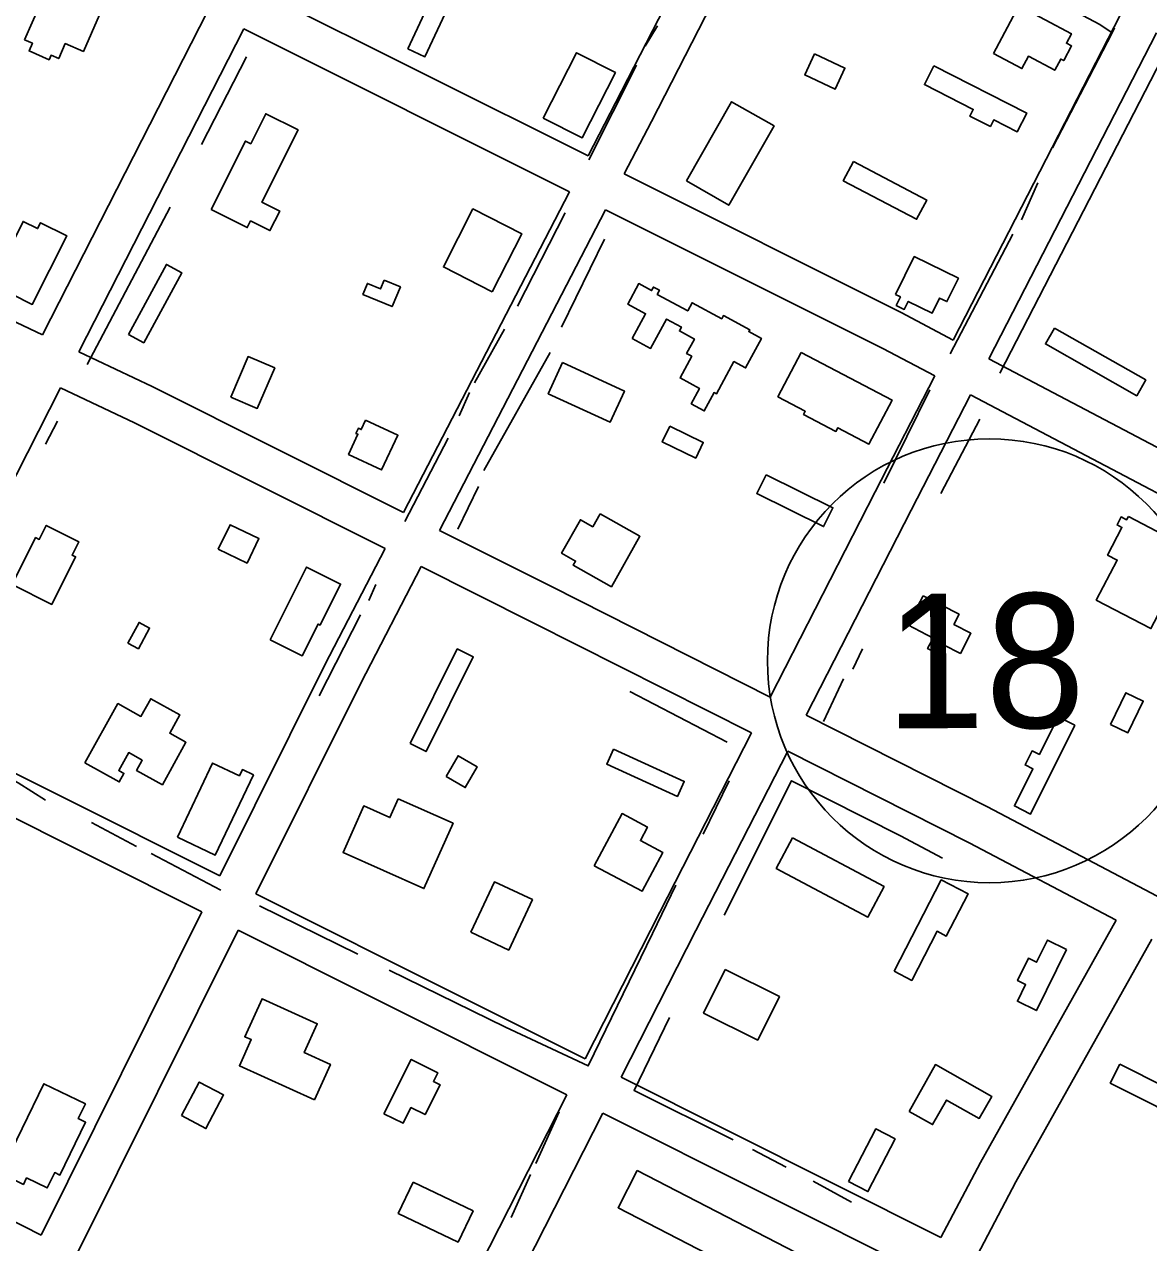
# Model space of a CAD drawing. Extents: x 3361039 to 3398939, y 576572 to 602007.
# Drawn here: x 3387231 to 3388067, y 583198 to 584104 of the extents above; entities that cross this region are included whole.
import ezdxf

# ---------------------------------------------------------------- set-up
doc = ezdxf.new("R2010")
doc.units = 0
for name, color, linetype in [('V-BLDG-OTLN', 7, 'Continuous'), ('V-RIVR-EDGE', 7, 'Continuous'), ('V-ROAD-CNTR', 7, 'Continuous'), ('V-ROAD-IDEN', 7, 'Continuous'), ('V-TOPO-SHOR', 7, 'Continuous')]:
    doc.layers.add(name, color=color, linetype=linetype)

msp = doc.modelspace()

# ---------------------------------------------------------------- linework, layer by layer
at = {"layer": 'V-BLDG-OTLN'}
for points in [[(3387516.45, 584085.87), (3387550.26, 584158.37), (3387562.95, 584152.45), (3387529.14, 584079.95)], [(3387231.64, 584092.54), (3387248.69, 584131.41), (3387251.84, 584130.03), (3387253.5, 584133.81), (3387273.62, 584124.98), (3387270.73, 584118.38), (3387287.23, 584111.15), (3387275.29, 584083.94), (3387261.87, 584089.83), (3387256.98, 584078.69), (3387251.29, 584081.18), (3387249.82, 584077.82), (3387234.97, 584084.34), (3387237.45, 584090)], [(3387951.77, 584082.47), (3387970.69, 584117.98), (3388009.76, 584097.16), (3388005.98, 584090.08), (3388009.77, 584088.07), (3388003.95, 584077.15), (3388001.78, 584078.3), (3387997.34, 584069.97), (3387977.75, 584080.41), (3387972.86, 584071.23)], [(3387617.09, 584034.41), (3387641.85, 584082.95), (3387670.77, 584068.2), (3387646, 584019.66)], [(3387818.69, 584082.06), (3387841.41, 584071.55), (3387834.21, 584055.98), (3387811.49, 584066.5)], [(3387907.41, 584073.15), (3387976.56, 584038.18), (3387969.5, 584024.22), (3387951.95, 584033.1), (3387949.45, 584028.16), (3387934.16, 584035.89), (3387936.7, 584040.91), (3387900.39, 584059.27)], [(3387723.49, 583987.64), (3387757.17, 584046.57), (3387788.68, 584028.56), (3387755.01, 583969.63)], [(3387370.3, 583966.43), (3387395.8, 584017.35), (3387399.75, 584015.37), (3387410.91, 584037.66), (3387434.84, 584025.67), (3387407.91, 583971.9), (3387421.24, 583965.22), (3387413.99, 583950.75), (3387399.57, 583957.97), (3387397.08, 583953.01)], [(3387847.67, 584002.11), (3387902.12, 583973.48), (3387894.59, 583959.15), (3387840.13, 583987.79)], [(3387579.14, 583905.31), (3387542.91, 583923.76), (3387564.88, 583966.9), (3387601.11, 583948.44)], [(3387207.21, 583910.95), (3387230.53, 583957.6), (3387241.29, 583952.22), (3387243.5, 583956.64), (3387262.9, 583946.95), (3387237.37, 583895.87)], [(3387308.91, 583873.5), (3387337.04, 583925.58), (3387348.38, 583919.46), (3387320.24, 583867.38)], [(3387879.04, 583903.26), (3387892.9, 583931.44), (3387925.72, 583915.31), (3387917.19, 583897.94), (3387911.76, 583900.6), (3387906.26, 583889.42), (3387888.46, 583898.16), (3387885.49, 583892.13), (3387879.46, 583895.09), (3387882.61, 583901.51)], [(3387498.89, 583913.95), (3387510.96, 583908.9), (3387504.81, 583894.22), (3387483.06, 583903.32), (3387486.48, 583911.49), (3387496.17, 583907.44)], [(3387683.31, 583870.47), (3387693.25, 583888.94), (3387679.9, 583896.12), (3387688.11, 583911.36), (3387697.67, 583906.22), (3387699.06, 583908.8), (3387703.51, 583906.4), (3387701.86, 583903.33), (3387724.57, 583891.1), (3387727.8, 583897.08), (3387749.84, 583885.21), (3387751.08, 583887.53), (3387770.58, 583877.03), (3387769.84, 583875.66), (3387779.33, 583870.55), (3387767.58, 583848.72), (3387758.85, 583853.42), (3387745.89, 583829.35), (3387744.13, 583830.3), (3387736.84, 583816.76), (3387727.09, 583822.01), (3387733.24, 583833.42), (3387718.84, 583841.18), (3387727.56, 583857.37), (3387723.71, 583859.45), (3387729.47, 583870.14), (3387718.34, 583876.13), (3387719.88, 583878.99), (3387708.75, 583884.99), (3387696.97, 583863.11)], [(3387997.09, 583878.27), (3388065.01, 583839.75), (3388058.33, 583827.97), (3387990.41, 583866.5)], [(3387808.88, 583860.17), (3387876.35, 583824.74), (3387859.2, 583792.06), (3387836.13, 583804.17), (3387834.71, 583801.47), (3387810.65, 583814.09), (3387811.92, 583816.5), (3387791.56, 583827.19)], [(3387384.85, 583827.04), (3387397.77, 583857.14), (3387417.53, 583848.66), (3387404.61, 583818.56)], [(3387631.48, 583852.66), (3387677.44, 583831.5), (3387666.77, 583808.33), (3387620.82, 583829.52)], [(3387485.12, 583809.85), (3387509.05, 583798.66), (3387496.97, 583772.83), (3387472.38, 583784.33), (3387479.4, 583799.33), (3387477.94, 583800.01), (3387479.7, 583803.78), (3387481.82, 583802.79)], [(3387711.14, 583805.24), (3387736.09, 583793.29), (3387730.54, 583781.69), (3387705.6, 583793.66)], [(3387782.73, 583769.27), (3387832.47, 583744.73), (3387825.54, 583730.69), (3387775.81, 583755.22)], [(3387659.39, 583740.28), (3387688.97, 583723.56), (3387667.74, 583686), (3387639.41, 583702.01), (3387641.17, 583705.11), (3387630.77, 583710.99), (3387644.79, 583735.78), (3387653.93, 583730.62)], [(3388052.07, 583738.24), (3388099.42, 583713.48), (3388068.8, 583654.9), (3388028.21, 583676.12), (3388043.72, 583705.8), (3388036.53, 583709.56), (3388047.25, 583730.07), (3388043.6, 583731.98), (3388046.68, 583737.88), (3388050.77, 583735.75)], [(3387222.31, 583687.53), (3387239.8, 583722.58), (3387242.56, 583721.2), (3387247.72, 583731.54), (3387271.91, 583719.47), (3387266.93, 583709.5), (3387269.5, 583708.22), (3387251.82, 583672.8)], [(3387375.62, 583713.84), (3387384.37, 583732.08), (3387405.75, 583721.82), (3387396.99, 583703.58)], [(3387414.22, 583646.57), (3387441.18, 583700.57), (3387466.45, 583687.95), (3387451.24, 583657.48), (3387449.75, 583658.23), (3387438, 583634.69)], [(3387899.41, 583679.32), (3387926.17, 583665.48), (3387922.31, 583658.03), (3387935.01, 583651.46), (3387927.2, 583636.37), (3387914.68, 583642.85), (3387911.04, 583635.8), (3387902.86, 583640.03), (3387906.91, 583647.85), (3387888.16, 583657.56)], [(3387308.39, 583644.1), (3387316.72, 583659.52), (3387324.55, 583655.29), (3387316.22, 583639.88)], [(3387518.21, 583569.37), (3387553.25, 583639.77), (3387565.1, 583633.87), (3387530.05, 583563.48)], [(3388038.82, 583583.68), (3388050.19, 583607.23), (3388063.06, 583601.02), (3388051.67, 583577.48)], [(3387276.44, 583555.12), (3387300.93, 583599.15), (3387318.09, 583589.61), (3387325.38, 583602.72), (3387347.12, 583590.63), (3387339.57, 583577.06), (3387351.59, 583570.38), (3387334.01, 583538.79), (3387314.88, 583549.43), (3387319.11, 583557.02), (3387309.01, 583562.63), (3387301.63, 583549.35), (3387305.46, 583547.21), (3387301.97, 583540.93)], [(3388012.34, 583583.03), (3387979.41, 583516.96), (3387967.32, 583522.99), (3387981.08, 583550.59), (3387975.28, 583553.48), (3387980.51, 583563.98), (3387985.9, 583561.29), (3387999.85, 583589.26)], [(3387669.39, 583565.17), (3387721.9, 583541.26), (3387716.83, 583530.14), (3387664.32, 583554.04)], [(3387345.15, 583499.69), (3387371.41, 583554.89), (3387391.31, 583545.42), (3387393.49, 583549.99), (3387401.65, 583546.1), (3387373.21, 583486.34)], [(3387544.96, 583545), (3387553.85, 583560.27), (3387568.07, 583551.99), (3387559.18, 583536.72)], [(3387509.32, 583528.3), (3387550.1, 583510.09), (3387528.47, 583461.63), (3387468.34, 583488.47), (3387483.76, 583523.01), (3387503.1, 583514.38)], [(3387655.07, 583478.43), (3387675.73, 583517.32), (3387694.6, 583507.29), (3387689.29, 583497.3), (3387705.98, 583488.44), (3387690.61, 583459.54)], [(3387802.36, 583499.29), (3387870.47, 583463.03), (3387858.39, 583440.34), (3387790.28, 583476.61)], [(3387563.35, 583429.08), (3387580.89, 583466.55), (3387609.08, 583453.35), (3387591.53, 583415.89)], [(3387877.91, 583400.07), (3387912.93, 583467.98), (3387932.91, 583457.68), (3387916.73, 583426.32), (3387909.91, 583429.84), (3387891.06, 583393.29)], [(3388006.12, 583416.36), (3387983.74, 583370.87), (3387969.55, 583377.85), (3387975.65, 583390.26), (3387969.65, 583393.21), (3387977.8, 583409.78), (3387983.86, 583406.8), (3387991.98, 583423.32)], [(3387752.35, 583401.33), (3387792.7, 583381.27), (3387776.6, 583348.89), (3387736.26, 583368.96)], [(3387447, 583304.6), (3387391.32, 583329.82), (3387400.13, 583349.27), (3387395.32, 583351.45), (3387408.1, 583379.66), (3387449.14, 583361.08), (3387439.46, 583339.71), (3387458.91, 583330.9)], [(3387498.7, 583294.23), (3387518.96, 583334.57), (3387538.71, 583324.66), (3387535.46, 583318.19), (3387540.44, 583315.69), (3387529.32, 583293.55), (3387518.82, 583298.82), (3387512.91, 583287.09)], [(3387889.07, 583295.9), (3387908.65, 583330.67), (3387950.44, 583307.12), (3387941.19, 583290.68), (3387916.87, 583304.39), (3387906.54, 583286.06)], [(3388045.6, 583330.95), (3388114.14, 583296.54), (3388107.13, 583282.57), (3388038.59, 583316.98)], [(3387213.64, 583249.91), (3387245.96, 583316.46), (3387276.82, 583301.48), (3387271.5, 583290.53), (3387276.96, 583287.88), (3387257.88, 583248.58), (3387253.98, 583250.48), (3387248.4, 583238.99), (3387233.06, 583246.44), (3387230.71, 583241.61)], [(3387348.26, 583292.78), (3387361.47, 583317.72), (3387379.56, 583308.14), (3387366.34, 583283.2)], [(3387844.07, 583243.81), (3387864.32, 583282.91), (3387878.7, 583275.46), (3387858.45, 583236.36)], [(3387686.99, 583251.95), (3387864.43, 583160.28), (3387850.14, 583132.63), (3387672.7, 583224.29)], [(3387520.53, 583243.33), (3387565, 583221.99), (3387553.83, 583198.73), (3387509.37, 583220.08)]]:
    msp.add_lwpolyline(points, close=True, dxfattribs=at)
at = {"layer": 'V-RIVR-EDGE'}
msp.add_spline([(3387368.61, 585771.04), (3387388.99, 585767.6), (3387407.26, 585766.09), (3387418.22, 585761.68), (3387425.51, 585756.54), (3387441.59, 585752.85), (3387452.55, 585751.36), (3387462.06, 585753.9), (3387477.43, 585758.24), (3387482.91, 585759.33), (3387491.69, 585759.31), (3387502.28, 585758.18), (3387510.32, 585756.34), (3387521.64, 585753.02), (3387530.05, 585752.27), (3387538.46, 585752.24), (3387549.79, 585752.22), (3387558.94, 585755.48), (3387571.37, 585756.92), (3387583.43, 585757.25), (3387598.42, 585756.12), (3387629.84, 585749.46), (3387659.8, 585743.54), (3387703.28, 585736.85), (3387727.4, 585734.23), (3387739.1, 585733.47), (3387750.8, 585734.17), (3387753.72, 585731.61), (3387763.2, 585723.91), (3387774.52, 585720.59), (3387790.61, 585719.82), (3387800.12, 585721.62), (3387814, 585720.13), (3387824.6, 585720.1), (3387847.25, 585714.2), (3387884.16, 585709.35), (3387930.2, 585702.66), (3387980.65, 585701.07), (3388035.1, 585696.55), (3388076.04, 585694.62), (3388096.87, 585693.84), (3388120.26, 585690.49), (3388145.1, 585685.31), (3388171.78, 585682.32), (3388198.82, 585676.77), (3388222.56, 585669.4), (3388245.57, 585660.57), (3388260.91, 585655.42), (3388279.55, 585655.37), (3388291.26, 585658.26), (3388298.95, 585663.73), (3388299.32, 585666.29), (3388298.96, 585670.67), (3388290.56, 585674.35), (3388291.67, 585677.27), (3388293.86, 585678.36), (3388303, 585677.61), (3388318.72, 585676.47), (3388334.06, 585672.78), (3388354.14, 585663.59), (3388357.06, 585659.93), (3388363.27, 585658.09), (3388368.39, 585658.07), (3388370.95, 585660.99), (3388375.34, 585662.08), (3388379, 585661.34), (3388383.01, 585659.13), (3388383.73, 585654.38), (3388384.08, 585649.26), (3388389.93, 585647.42), (3388406, 585642.26), (3388468.86, 585637.72), (3388491.52, 585635.84), (3388534.64, 585628.42), (3388578.12, 585619.17), (3388610.64, 585613.61), (3388635.85, 585612.08), (3388727.94, 585599.43), (3388768.5, 585591.65), (3388822.57, 585580.92), (3388864.95, 585570.58), (3388906.6, 585562.8), (3388924.14, 585559.46), (3388938.77, 585561.99), (3388961.44, 585563.39), (3388974.22, 585560.07), (3389007.47, 585553.41), (3389018.81, 585554.48), (3389027.22, 585555.92), (3389037.09, 585555.89), (3389051.7, 585553.67), (3389061.21, 585553.28), (3389081.31, 585552.13), (3389098.12, 585550.99), (3389120.42, 585548.74), (3389143.44, 585546.49), (3389160.24, 585542.06), (3389200.8, 585534.65), (3389222.35, 585525.1), (3389247.19, 585519.19), (3389280.43, 585509.6), (3389307.45, 585497.83), (3389334.48, 585487.17), (3389349.45, 585483.11), (3389361.52, 585483.08), (3389382.71, 585479.01), (3389396.96, 585476.78), (3389416.68, 585468.69), (3389441.88, 585458.39), (3389464.89, 585451.39), (3389479.5, 585449.16), (3389506.18, 585446.17), (3389533.23, 585447.2), (3389558.45, 585444.21), (3389577.81, 585437.95), (3389603.38, 585431.3), (3389618.72, 585425.05), (3389639.16, 585415.13), (3389657.8, 585410.33), (3389693.24, 585404.76), (3389768.86, 585383.01), (3389806.48, 585373.05), (3389854.34, 585362.33), (3389881.75, 585358.6), (3389913.91, 585354.5), (3389953.74, 585349.29), (3390008.19, 585341.84), (3390037.78, 585336.28), (3390074.32, 585327.79), (3390128.02, 585312.67), (3390164.54, 585301.61), (3390200.7, 585289.82), (3390292.74, 585255.6), (3390327.06, 585241.26), (3390360.67, 585231.67), (3390404.51, 585220.96), (3390454.94, 585214.26), (3390483.08, 585210.53), (3390491.85, 585209.41), (3390494.4, 585207.21), (3390501.33, 585200.98), (3390507.91, 585200.6), (3390527.27, 585196.17), (3390545.91, 585195.02), (3390557.61, 585194.26), (3390574.41, 585189.83), (3390605.46, 585179.52), (3390698.6, 585148.22), (3390763.25, 585126.86), (3390811.09, 585111.02), (3390852.37, 585097.76), (3390900.95, 585081.56), (3390948.06, 585063.53), (3390993.71, 585048.43), (3391036.81, 585031.87), (3391070.77, 585020.09), (3391140.54, 584997.62), (3391201.53, 584974.07), (3391247.54, 584957.51), (3391310.73, 584933.59), (3391362.22, 584914.82), (3391400.57, 584900.1), (3391441.84, 584885.75), (3391505.38, 584861.1), (3391563.46, 584841.95), (3391658.78, 584807.35), (3391712.83, 584786.01), (3391758.84, 584767.26), (3391796.08, 584749.62), (3391880.45, 584718.34), (3391926.83, 584701.41), (3391969.2, 584685.22), (3392003.88, 584666.85), (3392040.03, 584650.32), (3392077.64, 584635.97), (3392135.71, 584613.16), (3392164.91, 584598.1), (3392195.95, 584583.77), (3392224.82, 584578.21), (3392263.54, 584567.88), (3392290.57, 584559.77), (3392322.7, 584546.53), (3392396.46, 584512.72), (3392439.92, 584496.16), (3392471.69, 584484.75), (3392502.01, 584473.34), (3392510.77, 584467.47), (3392535.24, 584458.27), (3392606.09, 584432.88), (3392632.38, 584421.48), (3392666.71, 584406.77), (3392715.64, 584386.91), (3392777.36, 584364.83), (3392827.04, 584348.25), (3392863.56, 584335.37), (3392897.89, 584321.76), (3392928.56, 584307.79), (3392965.45, 584294.91), (3393010.01, 584279.08), (3393054.56, 584263.25), (3393092.54, 584248.53), (3393195.16, 584206.61), (3393234.23, 584187.87), (3393264.53, 584173.54), (3393294.11, 584162.13), (3393336.85, 584147.4), (3393374.47, 584136.34), (3393402.23, 584127.5), (3393414.27, 584119.8), (3393435.45, 584109.14), (3393459.18, 584098.12), (3393478.9, 584087.47), (3393513.6, 584076.42), (3393541.72, 584067.21), (3393588.1, 584047.35), (3393643.25, 584028.94), (3393668.44, 584018.28), (3393699.85, 584005.04), (3393737.1, 583991.79), (3393781.66, 583975.96), (3393884.66, 583943.17), (3393927.03, 583928.81), (3393981.08, 583908.2), (3394043.9, 583885.38), (3394095.77, 583868.08), (3394154.93, 583847.09), (3394200.22, 583830.53), (3394246.97, 583816.16), (3394293, 583801.42), (3394349.61, 583781.18), (3394409.13, 583754.71), (3394451.84, 583730.48), (3394470.45, 583720.2), (3394481.77, 583715.42), (3394494.2, 583713.56), (3394502.59, 583708.06), (3394507.32, 583700.37), (3394511.34, 583697.8), (3394522.66, 583692.29), (3394557.34, 583675.75), (3394600.44, 583659.93), (3394658.14, 583638.95), (3394704.53, 583623.48), (3394760.42, 583607.62), (3394823.98, 583588.82), (3394867.8, 583570.8), (3394925.86, 583546.9), (3394972.24, 583528.87), (3394995.62, 583520.04), (3395064.67, 583504.15), (3395088.42, 583499.34), (3395120.2, 583491.59), (3395149.05, 583480.55), (3395173.17, 583476.83), (3395201.3, 583471.28), (3395236.37, 583459.86), (3395256.82, 583451.77), (3395280.93, 583445.5), (3395300.3, 583445.08), (3395316.74, 583440.65), (3395324.4, 583433.32), (3395335.35, 583425.99), (3395353.6, 583417.9), (3395398.9, 583403.9), (3395426.3, 583397.25), (3395442, 583391), (3395455.87, 583383.28), (3395475.96, 583377.75), (3395495.68, 583369.3), (3395511.03, 583368.16), (3395530.4, 583365.92), (3395550.49, 583361.85), (3395654.61, 583334.91), (3395704.66, 583322.35), (3395743.73, 583306.9), (3395765.27, 583295.52), (3395788.28, 583286.32), (3395816.41, 583278.94), (3395861.72, 583270.79), (3395916.16, 583261.52), (3395960.74, 583252.63), (3396008.6, 583242.64), (3396060.84, 583230.45), (3396093.36, 583222.33), (3396135.36, 583208.7), (3396170.06, 583199.84), (3396204.41, 583191.35), (3396254.82, 583177.33), (3396301.21, 583165.89), (3396364.42, 583152.94), (3396399.13, 583144.44), (3396426.89, 583138.53), (3396463.07, 583132.95), (3396489.75, 583132.89), (3396523.38, 583130.24), (3396607.78, 583113.95), (3396670.26, 583102.1), (3396708.26, 583095.43), (3396742.97, 583089.49), (3396775.14, 583083.89)], degree=3, dxfattribs=at)
at = {"layer": 'V-ROAD-CNTR'}
for points in [[(3387775.8, 584250.38), (3387670.81, 584045.73), (3387650.42, 584006.31)], [(3387802.48, 584236.66), (3387697.48, 584031.99), (3387677.25, 583992.88)], [(3387408.25, 584127.55), (3387650.42, 584006.31)], [(3387244.9, 583873.37), (3387367.79, 584114.25)], [(3388046.23, 584111.43), (3387921.86, 583869.41)], [(3387272.03, 583860.52), (3387394.62, 584100.82)], [(3387394.61, 584100.82), (3387636.64, 583979.66)], [(3388072.95, 584097.79), (3387948.41, 583855.44)], [(3387244.91, 583873.37), (3387003.24, 583987.83)], [(3387677.25, 583992.88), (3387883.21, 583889.77), (3387921.86, 583869.41)], [(3387636.64, 583979.66), (3387513.29, 583741.13)], [(3387663.47, 583966.23), (3387540.11, 583727.69)], [(3387663.47, 583966.23), (3387869.51, 583863.08), (3387908.15, 583842.73)], [(3387513.29, 583741.13), (3387326.38, 583834.78), (3387272.03, 583860.52)], [(3387948.41, 583855.43), (3388221.04, 583711.86)], [(3387908.15, 583842.73), (3387863.91, 583756.65), (3387785.71, 583603.95)], [(3387136.72, 583591.36), (3387184.51, 583688.97), (3387258.39, 583833.78)], [(3387499.51, 583714.48), (3387313.24, 583807.81), (3387258.39, 583833.78)], [(3387934.7, 583828.75), (3387890.61, 583742.95), (3387812.49, 583590.42)], [(3387934.69, 583828.75), (3388207.07, 583685.32)], [(3387785.72, 583603.95), (3387623.2, 583686.06), (3387540.11, 583727.69)], [(3387499.51, 583714.48), (3387454.72, 583627.88), (3387376.78, 583471.05)], [(3387526.33, 583701.04), (3387481.48, 583614.31), (3387403.6, 583457.61)], [(3387772.04, 583577.25), (3387609.72, 583659.26), (3387526.33, 583701.04)], [(3387136.72, 583591.36), (3387376.78, 583471.05)], [(3388190.09, 583394.38), (3387947.39, 583522.27), (3387812.49, 583590.42)], [(3387772.04, 583577.25), (3387703.77, 583443.94), (3387648.29, 583334.9)], [(3387123.53, 583564.42), (3387363.43, 583444.19)], [(3387798.82, 583563.72), (3387730.49, 583430.3), (3387675.1, 583321.45)], [(3388042.91, 583438.03), (3387933.63, 583495.61), (3387798.82, 583563.72)], [(3387403.6, 583457.61), (3387504.13, 583407.23), (3387648.28, 583334.9)], [(3387363.43, 583444.19), (3387244.03, 583203.94)], [(3387912.73, 583202.23), (3387942.02, 583257.88), (3388042.9, 583438.03)], [(3387390.25, 583430.75), (3387270.77, 583190.35)], [(3387390.25, 583430.75), (3387490.68, 583380.41), (3387634.68, 583308.17)], [(3387939.55, 583188.77), (3387968.39, 583243.56), (3388069.45, 583424.04)], [(3387006.21, 583324.82), (3387049.18, 583302.99), (3387244.03, 583203.94)], [(3387675.1, 583321.45), (3387912.73, 583202.23)], [(3387634.68, 583308.17), (3387512.26, 583067.59)], [(3387661.49, 583294.71), (3387539, 583054)], [(3387661.49, 583294.71), (3387898.75, 583175.68)]]:
    msp.add_lwpolyline(points, dxfattribs=at)
at = {"layer": 'V-ROAD-IDEN'}
msp.add_circle((3387948.74, 583630.92), 165, dxfattribs=at)
msp.add_circle((3387948.74, 583630.92), 165, dxfattribs=at)
at = {"layer": 'V-TOPO-SHOR'}
for p, q in [((3387692.78, 584087.84), (3387702.01, 584102.99)), ((3387363.15, 584014.89), (3387396.48, 584079.91)), ((3387956.46, 583844.86), (3388076.79, 584078.54)), ((3387650.91, 584003.31), (3387686.47, 584073.74)), ((3387972.49, 583958.68), (3387984.75, 583986.15)), ((3387278.01, 583851.29), (3387339.81, 583968.29)), ((3387597.92, 583894.55), (3387633.47, 583963.9)), ((3387662.66, 583944.38), (3387630.79, 583878.99)), ((3387919.58, 583859.02), (3387966.22, 583948.22)), ((3387566.13, 583837.51), (3387588.31, 583877.58)), ((3387622.25, 583860.19), (3387573.08, 583772.47)), ((3387870.33, 583762.94), (3387904.43, 583832.3)), ((3387554.62, 583812.94), (3387562.42, 583830.29)), ((3387247.28, 583792.06), (3387256.17, 583809.03)), ((3387912.71, 583755.27), (3387941.59, 583810.52)), ((3387514.27, 583734.56), (3387546.47, 583796.32)), ((3387568.97, 583760.53), (3387553.76, 583728.73)), ((3387487.54, 583675.66), (3387492.74, 583687.58)), ((3387450.52, 583604.87), (3387481.26, 583665.19)), ((3387854.54, 583639.78), (3387847.25, 583624.62)), ((3387840.41, 583617.44), (3387825.46, 583585.79)), ((3387681.58, 583608.15), (3387753.74, 583570.31)), ((3387735.89, 583502.07), (3387755.27, 583541.64)), ((3387281.3, 583510.74), (3387314.7, 583492.98)), ((3387325.8, 583487.56), (3387377.39, 583460.45)), ((3387406.29, 583448.79), (3387479.31, 583412.88)), ((3387628.88, 583295.57), (3387611.57, 583257.18)), ((3387797.6, 583254.58), (3387772.71, 583267.65)), ((3387607.62, 583248.99), (3387593.16, 583217.1)), ((3387846.3, 583228.47), (3387817.81, 583244.11))]:
    msp.add_line(p, q, dxfattribs=at)
for points in [[(3387950.42, 584146.96), (3388030.95, 584104.04), (3388039.95, 584097.79)], [(3387995.54, 584012.18), (3388039.95, 584097.79), (3388041.81, 584101.39)], [(3387170.99, 583637.45), (3387148.55, 583582.06), (3387226.83, 583540.18), (3387247.13, 583527.28)], [(3387751.48, 583441.83), (3387801.69, 583541.78), (3387882.64, 583500.84), (3387913.78, 583484.2)], [(3387502.52, 583401.04), (3387589.14, 583358.59), (3387650.62, 583329.68), (3387698.27, 583428.09), (3387715.8, 583464.06)], [(3387758.27, 583274.81), (3387684.65, 583311.45), (3387710.95, 583365.71)]]:
    msp.add_lwpolyline(points, dxfattribs=at)

# ---------------------------------------------------------------- texts
at = {"layer": 'V-ROAD-IDEN'}
msp.add_text('18', height=100, rotation=0.1583, dxfattribs=at).set_placement((3387871.32, 583580.71))

doc.saveas('drawing.dxf')
